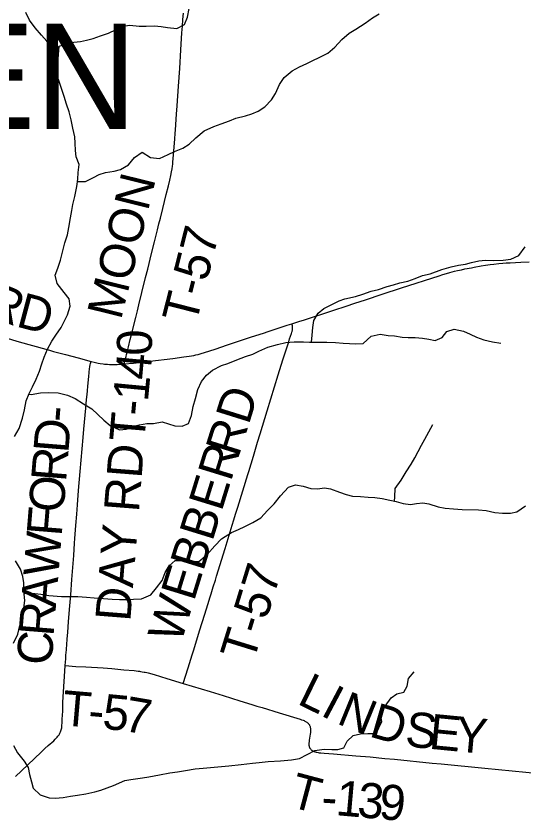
# Model space of a CAD drawing. Extents: x 1451455 to 1749751, y 218250 to 574981.
# Drawn here: x 1571567 to 1575907, y 388540 to 395415 of the extents above; entities that cross this region are included whole.
import ezdxf

# ---------------------------------------------------------------- set-up
doc = ezdxf.new("R2010")
doc.units = 0
for name, color, linetype in [('GM_X_County_Road', 7, 'Continuous'), ('GM_X_County_Road_Text', 7, 'Continuous'), ('GM_X_Major_River', 7, 'Continuous'), ('GM_X_Minor_River', 7, 'Continuous'), ('GM_X_Township_Road', 7, 'Continuous'), ('GM_X_Township_Road_Text', 7, 'Continuous'), ('GM_X_Township_Text', 7, 'Continuous')]:
    doc.layers.add(name, color=color, linetype=linetype)

msp = doc.modelspace()

# ---------------------------------------------------------------- linework, layer by layer
at = {"layer": 'GM_X_County_Road'}
for points in [[(1573924.4, 392786.6), (1573992.5, 392808.5), (1574023.9, 392818.8), (1574284, 392903.8), (1574388.7, 392938.2), (1574462.2, 392962), (1574554.4, 392992.1), (1574579, 393000.2), (1574670.1, 393030.3), (1574695.6, 393038.7), (1574862.1, 393093.1), (1575183.7, 393197.2), (1575215.4, 393207.1), (1575244.1, 393215.7), (1575273.6, 393224), (1575314.8, 393234.9), (1575339, 393240.9), (1575372.6, 393248.7), (1575401.1, 393254.7), (1575458.2, 393266), (1575482.2, 393270.3), (1575541.4, 393280.5), (1575577.7, 393286.3), (1575619.9, 393292.3), (1575650.6, 393296.3), (1575692.2, 393300.9), (1575728, 393304.1), (1575756.4, 393306.3), (1575790.9, 393308.4), (1575881.9, 393313.2), (1575950.9, 393314.6)], [(1572488.4, 392443.1), (1572570.1, 392451.2), (1572710.1, 392467.9), (1572905.4, 392490.6), (1573001.6, 392503), (1573046.2, 392509.7), (1573065.2, 392512.8), (1573086.2, 392516.7), (1573103.1, 392520.2), (1573122.1, 392524.9), (1573149.2, 392532.2), (1573214.6, 392552.6), (1573277.2, 392573.9), (1573365.4, 392604.6), (1573450.1, 392632.6), (1573569.8, 392671.7), (1573689.3, 392710.6), (1573713.3, 392718.4), (1573885.3, 392774), (1573924.4, 392786.6)], [(1571492.4, 392662.9), (1571573.8, 392639.2), (1571675.8, 392610.5), (1571852.4, 392560.4), (1571888, 392550.6), (1571989.6, 392523), (1572096.9, 392495.3), (1572209.9, 392465.2)], [(1572209.9, 392465.2), (1572233.7, 392459.1), (1572269, 392451.2), (1572285.5, 392448.3), (1572311, 392444.6), (1572324, 392443), (1572347.9, 392440.4), (1572364.4, 392439.1), (1572380.7, 392438.1), (1572393.9, 392438), (1572418.8, 392438.4), (1572430.5, 392438.9), (1572482, 392442.5), (1572488.4, 392443.1)]]:
    msp.add_lwpolyline(points, dxfattribs=at)
at = {"layer": 'GM_X_Major_River'}
for points in [[(1571915.6, 394910.5), (1571906.3, 394952.7), (1571897.7, 395028.8), (1571884.7, 395083), (1571867.9, 395151.2), (1571830.8, 395201.8), (1571783.8, 395252.6), (1571729, 395315.6), (1571682.2, 395380.3), (1571649.4, 395444.9)], [(1571594, 391891.9), (1571621.4, 391981.3), (1571638.6, 392050.8), (1571653.9, 392128.5), (1571678.9, 392189.9), (1571707.8, 392247.3), (1571738.9, 392312.7), (1571766, 392382.1), (1571787.1, 392443.6), (1571808, 392501.1), (1571835.1, 392568.6), (1571872.2, 392637.8), (1571907.1, 392689.1), (1571952.1, 392754.2), (1571981, 392811.6), (1572007.9, 392863.1), (1572029.1, 392936.6), (1572020.2, 392998.7), (1571977.2, 393053.4), (1571918.6, 393130.3), (1571901.9, 393202.5), (1571922.9, 393262), (1571948, 393331.5), (1571963.2, 393399.1), (1571982.5, 393478.7), (1572007.6, 393546.2), (1572018.7, 393609.9), (1572032.1, 393691.6), (1572043.2, 393753.3), (1572052, 393805.1), (1572069.2, 393874.7), (1572086.7, 393960.3), (1572093.8, 394022.2), (1572098.8, 394080), (1572105.9, 394147.8), (1572081.1, 394214.2), (1572074.1, 394268.3), (1572073.2, 394330.2), (1572070.1, 394384.2), (1572053.4, 394458.5), (1572036.7, 394528.7), (1572019.9, 394596.9), (1571997.1, 394663.3), (1571978.3, 394727.6), (1571936.6, 394856.2), (1571915.6, 394910.5)], [(1571552.9, 391822.8), (1571594, 391891.9)], [(1571545.2, 390058.4), (1571582.5, 390135.6), (1571597.5, 390197.2), (1571622.7, 390274.6), (1571634.1, 390358.3), (1571641.2, 390424), (1571634.6, 390505.9), (1571633.7, 390573.8), (1571624.6, 390627.9), (1571605.7, 390690), (1571561, 390762.7)]]:
    msp.add_lwpolyline(points, dxfattribs=at)
at = {"layer": 'GM_X_Minor_River'}
for points in [[(1571915.6, 394910.5), (1571934.4, 395158), (1572010.7, 395180.8), (1572060.8, 395192), (1572116.8, 395199), (1572168.9, 395208.2), (1572227, 395223.3), (1572287.3, 395246.3), (1572357.6, 395269.1), (1572422, 395302), (1572482.3, 395329.1), (1572540.4, 395338.1), (1572618.1, 395328.9), (1572680, 395327.9), (1572750, 395332.7), (1572807.8, 395325.8), (1572861.6, 395319), (1572941.4, 395309.7), (1573005.8, 395344.6), (1573030.8, 395406.2), (1573045.9, 395479.9)], [(1572091.5, 394002.7), (1572159.9, 394003.4), (1572228.4, 394036.2), (1572278.7, 394061.4), (1572330.9, 394078.5), (1572405, 394091.3), (1572459.1, 394104.4), (1572527.6, 394143.3), (1572580.5, 394208.4), (1572645.1, 394251.3), (1572716.3, 394208.2), (1572794.1, 394198.9), (1572866.5, 394233.7), (1572920.8, 394258.8), (1572991.2, 394287.7), (1573047.6, 394320.7), (1573102.4, 394373.8), (1573173.2, 394434.6), (1573257.7, 394473.2), (1573319.9, 394494.2), (1573390.2, 394521), (1573446.5, 394542.1), (1573528.7, 394562.8), (1573582.9, 394579.8), (1573635.2, 394603), (1573693.7, 394640), (1573750.5, 394699), (1573785.3, 394754.5), (1573818.5, 394831.8), (1573857.4, 394891.2), (1573926.2, 394948), (1573988.7, 394983), (1574051, 395010), (1574103.3, 395035.1), (1574157.6, 395060.2), (1574230.1, 395097), (1574290.9, 395150), (1574349.8, 395215), (1574414.6, 395270), (1574471, 395303), (1574551.7, 395353.7), (1574614.4, 395400.6), (1574668.8, 395435.8)], [(1574090.6, 392628.5), (1574098.8, 392689.9), (1574103.8, 392755.7), (1574110.7, 392815.5), (1574147.6, 392876.8), (1574198.1, 392916), (1574248.5, 392943.1), (1574327, 392981.8), (1574377.2, 393000.9), (1574467.3, 393019.5), (1574529.6, 393040.4), (1574601.9, 393065.2), (1574664, 393080.2), (1574738.3, 393105), (1574792.4, 393118.1), (1574846.6, 393135.2), (1574914.7, 393152.1), (1574977, 393173), (1575039.3, 393198), (1575105.4, 393212.9), (1575205.8, 393249.2), (1575286.1, 393273.9), (1575348.2, 393286.9), (1575408.2, 393295.9), (1575458.4, 393309.1), (1575522.5, 393324), (1575578.5, 393329.1), (1575646.4, 393328), (1575730.3, 393328.7), (1575796.3, 393337.6), (1575862.7, 393370.5), (1575917.8, 393443.5)], [(1571676.8, 392184.8), (1571696.6, 392183.5), (1571776.7, 392198.1), (1571844.6, 392199), (1571926.4, 392195.7), (1572006, 392176.5), (1572071.5, 392147.5), (1572142.7, 392102.4), (1572214, 392059.4), (1572316.3, 391961.9), (1572371.6, 391919.1), (1572450.9, 391881.9), (1572506.9, 391887), (1572569.2, 391909.9), (1572621.3, 391923.1), (1572683.4, 391934), (1572741.3, 391935.1), (1572815.4, 391949.9), (1572869.1, 391931.1), (1572922.7, 391914.2), (1572986.6, 391913.2), (1573040.9, 391934.3), (1573065.9, 392001.8), (1573081, 392079.4), (1573100, 392147), (1573121.2, 392226.5), (1573152.2, 392293.8), (1573194.9, 392349), (1573245.5, 392390.2), (1573322, 392428.9), (1573376.2, 392446), (1573452.5, 392478.7), (1573528.9, 392507.4), (1573589.1, 392528.4), (1573641.4, 392553.5), (1573719.8, 392586.2), (1573802.1, 392610.8), (1573872.2, 392625.7), (1573944.2, 392632.5), (1574024, 392631.2), (1574075.9, 392628.4), (1574153.8, 392629.1), (1574223.7, 392630), (1574295.6, 392626.9), (1574363.4, 392621.8), (1574417.3, 392618.9), (1574469.2, 392616.1), (1574533.1, 392619), (1574602, 392681.8), (1574678.1, 392698.6), (1574747.9, 392687.5), (1574801.7, 392682.6), (1574865.5, 392673.6), (1574917.4, 392670.8), (1574977.3, 392669.8), (1575039.1, 392664.8), (1575094.9, 392656), (1575148.6, 392645.1), (1575208.9, 392670.1), (1575247.7, 392721.4), (1575309.9, 392740.3), (1575391.5, 392723.1), (1575449, 392698.2), (1575502.5, 392673.4), (1575564.1, 392648.4), (1575637.8, 392633.3), (1575709.5, 392622.1)], [(1574801.1, 391272.1), (1574805, 391307.3), (1574806, 391379.1), (1574859, 391452.1), (1574900.1, 391523.3), (1574942.9, 391586.5), (1574973.7, 391641.8), (1575004.5, 391695.2), (1575033.2, 391748.7), (1575060, 391802.1), (1575094.9, 391863.4), (1575127.8, 391926.8)], [(1571636.4, 390482.9), (1571643, 390483.7), (1571701, 390484.8), (1571778.8, 390477.6), (1571846.5, 390466.5), (1571954.2, 390456.8), (1572026.1, 390457.7), (1572094, 390456.6), (1572167.9, 390451.4), (1572233.7, 390444.4), (1572315.5, 390439.1), (1572387.3, 390434), (1572451.2, 390430.9), (1572517.1, 390431.9), (1572571, 390433), (1572639, 390435.9), (1572719.4, 390470.6), (1572766.2, 390529.7), (1572815.1, 390592.8), (1572842.1, 390662.2), (1572874.9, 390719.5), (1572925.5, 390764.6), (1572991.4, 390763.6), (1573045.2, 390756.7), (1573129.1, 390755.4), (1573199.9, 390816.1), (1573266.9, 390890.9), (1573323.7, 390949.8), (1573408.4, 391004.3), (1573468.7, 391029.3), (1573521, 391054.4), (1573591.4, 391089.2), (1573657.9, 391130.1), (1573716.8, 391193), (1573771.5, 391248), (1573826.5, 391317), (1573895.5, 391389.7), (1573953.7, 391410.7), (1574021.5, 391399.6), (1574085.1, 391380.7), (1574142.9, 391375.8), (1574203, 391384.8), (1574254.8, 391378), (1574330.2, 391348.8), (1574387.9, 391327.9), (1574441.6, 391313.1), (1574511.4, 391310), (1574577.3, 391306.9), (1574633.1, 391302), (1574694.9, 391293.1), (1574760.6, 391280), (1574816.4, 391269.2), (1574874, 391252.3), (1574937.8, 391243.3), (1574989.9, 391252.4), (1575041.9, 391257.6), (1575093.7, 391248.8), (1575173.2, 391221.6), (1575234.9, 391210.6), (1575304.7, 391205.5), (1575378.6, 391200.3), (1575520.3, 391198), (1575584.1, 391191), (1575659.8, 391173.9), (1575723.6, 391168.8), (1575793.5, 391169.7), (1575847.6, 391180.8), (1575920.2, 391231.5)], [(1571543.8, 389184.2), (1571580.8, 389121.7), (1571635.7, 389051), (1571670.8, 388996.6), (1571681.9, 388936.5), (1571699, 388874.4), (1571714.1, 388820.3), (1571773.2, 388761.5), (1571850.7, 388738.3), (1571902.6, 388733.5), (1571970.6, 388740.4), (1572032.7, 388751.4), (1572090.8, 388760.4), (1572162.8, 388771.3), (1572239, 388788), (1572291.2, 388803.2), (1572399.6, 388843.4), (1572496.1, 388883.8), (1572548.2, 388894.9), (1572648.3, 388907.3), (1572702.3, 388916.4), (1572792.5, 388933), (1572882.6, 388951.5), (1572946.6, 388958.5), (1573014.7, 388969.3), (1573098.8, 388984), (1573166.8, 388990.9), (1573386.8, 389009.4), (1573490.9, 389021.7), (1573588.9, 389034.1), (1573644.9, 389039.2), (1573721, 389048), (1573826.9, 389054.3), (1573920.9, 389062.8), (1573989, 389071.6), (1574053.4, 389106.5), (1574119.8, 389141.4), (1574199.9, 389152.1), (1574265.7, 389149.1), (1574317.7, 389150.2), (1574367.8, 389163.4), (1574396.6, 389220.8), (1574447.3, 389269.9), (1574511.4, 389284.8), (1574573.3, 389285.8), (1574645.3, 389286.7), (1574692.7, 389389.7), (1574681.7, 389457.7), (1574722.6, 389518.9), (1574771.6, 389589.9), (1574822, 389625), (1574880.1, 389640.1), (1574908.9, 389691.5), (1574921.8, 389755.1), (1574968.6, 389812.2)]]:
    msp.add_lwpolyline(points, dxfattribs=at)
at = {"layer": 'GM_X_Township_Road'}
for points in [[(1572488.4, 392443.1), (1572493.6, 392454.1), (1572497, 392463.9), (1572499.7, 392473.9), (1572502.7, 392486.4), (1572507.4, 392506.8), (1572511.1, 392523.8), (1572519, 392555.7), (1572527.5, 392590.2), (1572542.6, 392651.1), (1572553.8, 392695.9), (1572589.7, 392840.7), (1572603.8, 392898.6), (1572615.7, 392947.1), (1572642.1, 393055.2), (1572674.3, 393183.3), (1572691.9, 393254.5), (1572725, 393388.1), (1572750.1, 393487), (1572775.4, 393590.2), (1572787.6, 393640.3), (1572800, 393689.3), (1572820.3, 393770.2), (1572850.2, 393889.9), (1572868.6, 393964.4), (1572880.5, 394014.1), (1572889.6, 394054.5), (1572896.3, 394084.6), (1572900.9, 394108.9), (1572904.2, 394132), (1572905.8, 394150.4), (1572907.2, 394166.7), (1572912.5, 394228.7), (1572921.4, 394330.9), (1572923.9, 394366.5), (1572927, 394410.9), (1572929.3, 394443.8), (1572938.6, 394577), (1572943.6, 394649.8), (1572955.4, 394816.3), (1572965.3, 394967.5), (1572975.8, 395128.3), (1572984, 395271.1), (1572988.8, 395329.2), (1572993.6, 395384.7), (1572999.3, 395439.4)], [(1572996, 389713.4), (1573037.5, 389848.5), (1573072.5, 389958.6), (1573078.2, 389976.6), (1573086.1, 390001.7), (1573136, 390162.6), (1573180.1, 390306.9), (1573205.4, 390388.5), (1573225.4, 390453.5), (1573233.8, 390481), (1573252, 390539.4), (1573270.1, 390597.6), (1573280.1, 390629.3), (1573354.2, 390865.7), (1573414.2, 391066.5), (1573427.7, 391111.2), (1573442.6, 391159), (1573461.8, 391220), (1573504.1, 391358.6), (1573547.7, 391498.5), (1573556, 391525.4), (1573595.1, 391654.8), (1573631.5, 391775.3), (1573652.7, 391845.2), (1573713.2, 392044.2), (1573808.3, 392350.6), (1573847.5, 392478.2), (1573858.6, 392513.4), (1573880.8, 392582.2), (1573889, 392608.2), (1573897.2, 392633.8), (1573905.1, 392658.2), (1573920.6, 392705), (1573923.5, 392714.3), (1573925.4, 392721.6), (1573926.9, 392727.1), (1573928.1, 392732.5), (1573929.2, 392739.8), (1573930, 392745), (1573930.4, 392750), (1573930.6, 392754.4), (1573930.4, 392759.2), (1573929.9, 392763.9), (1573928.9, 392769.4), (1573926.8, 392778.1), (1573924.4, 392786.6)], [(1571988.1, 389866.4), (1571992.1, 389924.1), (1571993.8, 389956.8), (1571995.4, 389979.6), (1571997.1, 390002.4), (1571998.5, 390018.7), (1571999.8, 390034.9), (1572000.8, 390047.9), (1572004.3, 390093.1), (1572008.9, 390152.6), (1572015.7, 390239.9), (1572023.6, 390344.5), (1572034.7, 390472.5), (1572044, 390601.3), (1572060.1, 390806.2), (1572067.2, 390913.5), (1572069.9, 390951), (1572075.9, 391027.6), (1572078.5, 391062.6), (1572085.1, 391160.9), (1572091.2, 391239.6), (1572101.2, 391361.6), (1572115.9, 391524.3), (1572140, 391816.2), (1572146.3, 391886.2), (1572151.8, 391946.8), (1572162.8, 392066.7), (1572169.9, 392141.1), (1572173.8, 392182.6), (1572177, 392214.5), (1572180.5, 392254.9), (1572188.8, 392335.7), (1572196, 392403.9), (1572197.4, 392415.5), (1572198.5, 392422.9), (1572201.4, 392436.1), (1572204.6, 392447.2), (1572207.1, 392455.7), (1572209.9, 392465.2)], [(1571562, 388920.3), (1571666.6, 389019.5), (1571781, 389127.9), (1571812.4, 389157.2), (1571842.6, 389183.7), (1571888.5, 389224.9), (1571901.8, 389237.7), (1571912.4, 389248.5), (1571919.6, 389256.3), (1571925.4, 389263), (1571927.7, 389265.9), (1571932.1, 389271.8), (1571934.2, 389274.8), (1571938.6, 389282), (1571942.1, 389288.7), (1571945.3, 389295.4), (1571947.8, 389301.2), (1571951, 389309.6), (1571953.4, 389317.7), (1571955.5, 389327.3), (1571956.9, 389336.1), (1571958.6, 389351.6), (1571960.6, 389379.5), (1571961.9, 389407.8), (1571965.4, 389477.7), (1571966.5, 389517), (1571967.9, 389553), (1571984.6, 389818), (1571988.1, 389866.4)], [(1571988.1, 389866.4), (1572077.5, 389860), (1572164.4, 389855.4), (1572312.7, 389846.6), (1572384.4, 389840.6), (1572489.5, 389831.5), (1572575.8, 389824.4), (1572592.3, 389822.7), (1572610.5, 389820.4), (1572622.1, 389818.7), (1572631.6, 389817.3), (1572646, 389814.6), (1572660.7, 389811.7), (1572669.5, 389809.9), (1572685, 389806.4), (1572696.6, 389803.6), (1572746.1, 389790.1), (1572854.4, 389757.8), (1572996, 389713.4)], [(1572996, 389713.4), (1573226, 389644.2), (1573335.6, 389610.2), (1573479.9, 389565.9), (1573581.9, 389534.5), (1573625.4, 389521.2), (1573669.2, 389507.8), (1573815.8, 389463.1), (1573995, 389408.4), (1574007.5, 389404.3), (1574021.5, 389399.1), (1574028.2, 389396.3), (1574035.8, 389392.7), (1574040.4, 389390.3), (1574046.7, 389386.4), (1574052.3, 389382.4), (1574058.1, 389377.9), (1574062.5, 389373.8), (1574066.3, 389369.5), (1574069.7, 389365.1), (1574073.4, 389359.6), (1574075.2, 389356.3), (1574077.7, 389350.7), (1574079.3, 389346.5), (1574080.8, 389341.1), (1574081.6, 389337.7), (1574082.4, 389332), (1574082.9, 389327.4), (1574083.3, 389320.2), (1574083.5, 389312.9), (1574083.2, 389304.5), (1574082.4, 389294.2), (1574080.9, 389281.2), (1574073, 389228.6), (1574071.5, 389218.2), (1574070.4, 389204.8), (1574069.9, 389193.1), (1574070.1, 389185.1), (1574070.6, 389180.8), (1574071.3, 389176.7), (1574072.4, 389172.7), (1574073.8, 389168.9), (1574075.7, 389165.1), (1574077.7, 389161.9), (1574080.7, 389157.7), (1574085.2, 389152.5), (1574090.4, 389147.2), (1574095.7, 389142.8), (1574101.9, 389138.5), (1574106.6, 389135.9), (1574111.5, 389133.5), (1574116.2, 389131.6), (1574120.8, 389130), (1574125.5, 389128.7), (1574130.4, 389127.4), (1574137, 389126.1), (1574148.9, 389123.9), (1574157.7, 389122.6), (1574171.1, 389121.2), (1574198.9, 389119.4), (1574280.7, 389112.6), (1574471.5, 389097.1), (1574593.3, 389086.4), (1574717.1, 389074.4), (1574802.3, 389066.8), (1575124.1, 389034.3), (1575200.1, 389026.6), (1575574, 388989.6), (1576040.1, 388944.1)]]:
    msp.add_lwpolyline(points, dxfattribs=at)

# ---------------------------------------------------------------- texts
at = {"layer": 'GM_X_County_Road_Text'}
for s, rotation, p in [('R', 338.17323, (1571293.1, 392870.1)), ('D', 345.06469, (1571558.5, 392766.3))]:
    msp.add_text(s, height=300, rotation=rotation, dxfattribs=at).set_placement(p)
at = {"layer": 'GM_X_Township_Road_Text'}
for s, rotation, p in [('MOON', 76.07145, (1572462.8, 392812.4)), ('T-57', 75.70694, (1573103.8, 392772.5)), ('0', 90.1712, (1572729.1, 392515.4)), ('4', 84.72842, (1572710.8, 392300.4)), ('1', 84.59288, (1572693.3, 392115.6)), ('RD', 72.64696, (1573467.8, 391639.5)), ('-', 84.5628, (1572681.6, 391992.8)), ('-', 85.35822, (1572035.1, 391940.1)), ('T', 85.04807, (1572662.3, 391769.9)), ('D', 85.35851, (1572013.7, 391676.9)), ('WEBBER', 72.86106, (1572975.1, 390047.1)), ('R', 85.35628, (1571993.8, 391431.3)), ('DAY RD', 85.49116, (1572542.9, 390238.1)), ('O', 85.35851, (1571972.4, 391168.2)), ('F', 85.35512, (1571956, 390966.4)), ('W', 85.35795, (1571927.9, 390620)), ('T-57', 72.77766, (1573594.1, 389887.6)), ('A', 85.35584, (1571906.5, 390356.8)), ('R', 85.41299, (1571886.8, 390111.3)), ('C', 87.007, (1571874.1, 389867.4)), ('L', 333.87481, (1573960.1, 389544.6)), ('I', 332.10476, (1574159.4, 389446.9)), ('T', 355.08706, (1571952.6, 389357.8)), ('5', 354.46469, (1572298.1, 389327.9)), ('N', 337.75665, (1574297.6, 389375.6)), ('7', 350.29514, (1572476.3, 389310.8)), ('D', 343.83718, (1574574.8, 389264.2)), ('-', 354.97447, (1572176, 389338.6)), ('S', 353.78911, (1574884.1, 389179.7)), ('E', 354.4365, (1575089, 389157.4)), ('Y', 354.64336, (1575313.5, 389135.6)), ('T', 345.13429, (1573891.1, 388665.3)), ('1', 354.94573, (1574292.2, 388589.8)), ('3', 355.00827, (1574476.6, 388573.4)), ('9', 355.02112, (1574660.8, 388557.4)), ('-', 356.37531, (1574171.2, 388597.4))]:
    msp.add_text(s, height=300, rotation=rotation, dxfattribs=at).set_placement(p)
at = {"layer": 'GM_X_Township_Text'}
msp.add_text('GREEN', height=900, rotation=0.00001, dxfattribs=at).set_placement((1568320.6, 394449.8))

doc.saveas('drawing.dxf')
